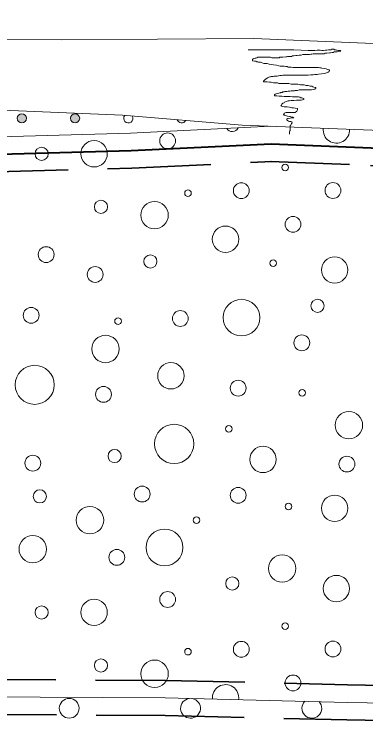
# Model space of a CAD drawing. Extents: x 640121 to 640955, y 6441885 to 6442246.
# Drawn here: x 640469.5 to 640485.49, y 6442180.31 to 6442212.56 of the extents above; entities that cross this region are included whole.
import ezdxf

# ---------------------------------------------------------------- set-up
doc = ezdxf.new("R2010")
doc.units = 0
doc.header["$LTSCALE"] = 1.2
doc.linetypes.add('MEDIUM_DASHED', pattern=[4.5, 3, -1.5])
for name, color, linetype, lineweight in [('31', 7, 'Continuous', 13), ('35', 7, 'Continuous', 35), ('40', 7, 'Continuous', 13), ('41', 7, 'Continuous', 13), ('42', 7, 'Continuous', 13), ('45', 7, 'Continuous', 13)]:
    doc.layers.add(name, color=color, linetype=linetype, lineweight=lineweight)

msp = doc.modelspace()

# ---------------------------------------------------------------- hatches: boundary and pattern name
at = {"layer": '45'}
for points in [[(640470.057, 6442207.821, 1), (640469.637, 6442207.821, 1)], [(640472.477, 6442207.821, 1), (640472.057, 6442207.821, 1)]]:
    msp.add_hatch(color=256, dxfattribs=at).paths.add_polyline_path(points)

# ---------------------------------------------------------------- linework, layer by layer
at = {"layer": '31'}
for points in [[(640362.7, 6442207.53), (640371.1, 6442207.66), (640378.91, 6442207.96), (640387.66, 6442208.39), (640395.09, 6442208.91), (640403.04, 6442209.13), (640410.1, 6442209.62), (640417.94, 6442210.22), (640426.11, 6442210.87), (640434.35, 6442211.6), (640443.55, 6442211.39), (640450.84, 6442211.31), (640460.31, 6442211.42), (640471.64, 6442211.39), (640480.39, 6442211.46), (640490.9, 6442211.02), (640496.37, 6442211.02), (640502.28, 6442211.46), (640506.95, 6442212.04), (640510.5, 6442212.56)], [(640362.55, 6442203.68), (640369.1, 6442203.88), (640381.31, 6442204.1), (640393.24, 6442204.9), (640403.15, 6442205.61), (640412.11, 6442206.42), (640420.43, 6442207.78), (640428.21, 6442208.95), (640434.36, 6442209.59), (640443.5, 6442209.32), (640451.09, 6442208.86), (640456.15, 6442208.6), (640464.23, 6442208.39), (640474.43, 6442207.96), (640479.86, 6442207.51), (640485.77, 6442207.28), (640492.16, 6442206.96), (640495.99, 6442206.92), (640502.28, 6442207.34), (640510.5, 6442208.25)], [(640393.24, 6442204.9), (640408.33, 6442204.95), (640419.16, 6442205.43), (640427.3, 6442205.52), (640434.54, 6442205.7), (640446.03, 6442205.79), (640457.52, 6442206.33), (640468.28, 6442206.96), (640474.79, 6442207.15), (640481.17, 6442207.46)], [(640361.87, 6442180.35), (640370.38, 6442181.71), (640378.83, 6442182.99), (640382.86, 6442183.28), (640390.58, 6442183.39), (640398.35, 6442183.34), (640407.42, 6442182.84), (640417.38, 6442182.24), (640426.85, 6442181.64), (640434.32, 6442181.74), (640441.06, 6442181.46), (640449.93, 6442181.22), (640459.93, 6442181.24), (640467.81, 6442181.49), (640476.37, 6442181.44), (640484.64, 6442181.24), (640496.4, 6442181.04), (640502.87, 6442181.04), (640510.5, 6442181.13)]]:
    msp.add_lwpolyline(points, dxfattribs=at)
at = {"layer": '35', "lineweight": 40}
for points in [[(640393.27, 6442204.1), (640408.35, 6442204.15), (640419.19, 6442204.63), (640427.32, 6442204.72), (640434.55, 6442204.9), (640446.05, 6442204.99), (640457.56, 6442205.53), (640468.31, 6442206.17), (640474.82, 6442206.35), (640481.18, 6442206.66)], [(640481.18, 6442206.66), (640485.73, 6442206.48), (640492.14, 6442206.17), (640495.67, 6442206.13)]]:
    msp.add_lwpolyline(points, dxfattribs=at)
at = {"layer": '35', "linetype": 'MEDIUM_DASHED'}
for points in [[(640393.27, 6442203.3), (640408.37, 6442203.35), (640419.21, 6442203.83), (640427.33, 6442203.92), (640434.57, 6442204.1), (640446.07, 6442204.19), (640457.6, 6442204.73), (640468.35, 6442205.37), (640474.85, 6442205.55), (640481.22, 6442205.86)], [(640481.15, 6442205.86), (640485.7, 6442205.68), (640492.11, 6442205.37), (640494.87, 6442205.34)], [(640379.57, 6442183.85), (640382.82, 6442184.08), (640390.58, 6442184.19), (640398.38, 6442184.14), (640407.47, 6442183.64), (640417.43, 6442183.04), (640426.87, 6442182.44), (640434.33, 6442182.54), (640441.09, 6442182.26), (640449.94, 6442182.02), (640459.92, 6442182.04), (640467.8, 6442182.29), (640476.38, 6442182.24), (640484.66, 6442182.04), (640494.87, 6442181.87)], [(640377.97, 6442182.13), (640382.89, 6442182.48), (640390.58, 6442182.59), (640398.33, 6442182.54), (640407.37, 6442182.04), (640417.33, 6442181.44), (640426.83, 6442180.84), (640434.31, 6442180.94), (640441.03, 6442180.66), (640449.92, 6442180.42), (640459.94, 6442180.44), (640467.82, 6442180.69), (640476.36, 6442180.64), (640484.62, 6442180.44), (640494.87, 6442180.27)]]:
    msp.add_lwpolyline(points, dxfattribs=at)
at = {"layer": '40'}
for points in [[(640480.13, 6442210.93), (640480.19, 6442210.93), (640480.3, 6442210.93), (640480.41, 6442210.93), (640480.43, 6442210.94), (640480.54, 6442210.94), (640480.7, 6442210.94), (640481.02, 6442210.94), (640481.2, 6442210.94), (640481.24, 6442210.94), (640481.27, 6442210.94), (640481.35, 6442210.94), (640481.43, 6442210.94), (640481.54, 6442210.94), (640481.62, 6442210.94), (640481.68, 6442210.94), (640481.77, 6442210.94), (640481.84, 6442210.94), (640481.91, 6442210.94), (640481.99, 6442210.93), (640482.04, 6442210.93), (640482.11, 6442210.93), (640482.21, 6442210.93), (640482.55, 6442210.92), (640482.86, 6442210.91), (640482.95, 6442210.91), (640483.01, 6442210.91), (640483.05, 6442210.91), (640483.1, 6442210.91), (640483.17, 6442210.91), (640483.27, 6442210.92), (640483.31, 6442210.92), (640483.35, 6442210.92), (640483.37, 6442210.92), (640483.41, 6442210.92), (640483.48, 6442210.91), (640483.52, 6442210.91), (640483.57, 6442210.91), (640483.66, 6442210.92), (640483.72, 6442210.92), (640483.79, 6442210.93), (640483.83, 6442210.94), (640483.9, 6442210.94), (640483.94, 6442210.96), (640483.99, 6442210.96), (640484.03, 6442210.96), (640484.07, 6442210.94), (640484.11, 6442210.93), (640484.15, 6442210.92), (640484.19, 6442210.92)], [(640484.19, 6442210.92), (640484.24, 6442210.91), (640484.27, 6442210.91), (640484.32, 6442210.91), (640484.35, 6442210.88), (640484.32, 6442210.87), (640484.33, 6442210.88), (640484.3, 6442210.87), (640484.25, 6442210.86), (640484.19, 6442210.85), (640484.15, 6442210.85), (640484.11, 6442210.85), (640484.07, 6442210.84), (640484.03, 6442210.84), (640484.01, 6442210.81), (640483.95, 6442210.81), (640483.88, 6442210.8), (640483.84, 6442210.8), (640483.72, 6442210.79), (640483.67, 6442210.78), (640483.64, 6442210.78), (640483.59, 6442210.76), (640483.54, 6442210.76), (640483.51, 6442210.76), (640483.45, 6442210.75), (640483.41, 6442210.75), (640483.3, 6442210.75), (640483.24, 6442210.75), (640483.17, 6442210.75), (640483.09, 6442210.75), (640483.03, 6442210.74), (640482.98, 6442210.74), (640482.92, 6442210.73), (640482.86, 6442210.73), (640482.69, 6442210.73), (640482.65, 6442210.73), (640482.62, 6442210.72), (640482.55, 6442210.7), (640482.45, 6442210.69), (640482.37, 6442210.68), (640482.31, 6442210.68), (640482.22, 6442210.67), (640482.16, 6442210.67), (640482.11, 6442210.64), (640482.05, 6442210.64), (640482.03, 6442210.63), (640481.99, 6442210.63), (640481.93, 6442210.63), (640481.89, 6442210.62), (640481.85, 6442210.62), (640481.72, 6442210.61), (640481.67, 6442210.61)], [(640481.67, 6442210.61), (640481.63, 6442210.6), (640481.57, 6442210.6), (640481.54, 6442210.58), (640481.5, 6442210.58), (640481.47, 6442210.58), (640481.42, 6442210.58), (640481.37, 6442210.58), (640481.32, 6442210.58), (640481.25, 6442210.58), (640481.21, 6442210.58), (640481.15, 6442210.6), (640481.12, 6442210.6), (640481.08, 6442210.6), (640481.05, 6442210.6), (640481, 6442210.6), (640480.95, 6442210.6), (640480.88, 6442210.6), (640480.84, 6442210.6), (640480.81, 6442210.6), (640480.75, 6442210.6), (640480.71, 6442210.6), (640480.66, 6442210.6), (640480.63, 6442210.6), (640480.58, 6442210.6), (640480.53, 6442210.58), (640480.49, 6442210.56), (640480.45, 6442210.56), (640480.41, 6442210.55), (640480.39, 6442210.54), (640480.36, 6442210.52), (640480.34, 6442210.5), (640480.33, 6442210.46), (640480.34, 6442210.43), (640480.43, 6442210.42), (640480.49, 6442210.42), (640480.53, 6442210.39), (640480.58, 6442210.39), (640480.61, 6442210.38), (640480.64, 6442210.37), (640480.7, 6442210.37), (640480.75, 6442210.36), (640480.78, 6442210.34), (640480.85, 6442210.32), (640480.93, 6442210.31), (640481, 6442210.31), (640481.05, 6442210.3), (640481.09, 6442210.28), (640481.18, 6442210.27), (640481.29, 6442210.26)], [(640481.29, 6442210.26), (640481.43, 6442210.24), (640481.53, 6442210.21), (640481.59, 6442210.2), (640481.68, 6442210.19), (640481.78, 6442210.19), (640481.85, 6442210.18), (640481.91, 6442210.18), (640481.96, 6442210.15), (640482.04, 6442210.15), (640482.1, 6442210.15), (640482.19, 6442210.14), (640482.27, 6442210.14), (640482.34, 6442210.14), (640482.44, 6442210.14), (640482.52, 6442210.13), (640482.58, 6442210.13), (640482.62, 6442210.13), (640482.69, 6442210.13), (640482.76, 6442210.13), (640482.85, 6442210.13), (640482.94, 6442210.13), (640483.03, 6442210.13), (640483.09, 6442210.13), (640483.17, 6442210.13), (640483.21, 6442210.13), (640483.27, 6442210.13), (640483.33, 6442210.13), (640483.39, 6442210.12), (640483.45, 6442210.12), (640483.49, 6442210.1), (640483.63, 6442210.09), (640483.69, 6442210.07), (640483.75, 6442210.04), (640483.79, 6442210.03), (640483.83, 6442210.02), (640483.83, 6442209.98), (640483.82, 6442209.95), (640483.79, 6442209.94), (640483.77, 6442209.92), (640483.75, 6442209.9), (640483.7, 6442209.89), (640483.61, 6442209.86), (640483.47, 6442209.85), (640483.34, 6442209.83), (640483.27, 6442209.82), (640483.17, 6442209.82), (640483.09, 6442209.8), (640482.99, 6442209.8), (640482.86, 6442209.79), (640482.67, 6442209.79), (640482.5, 6442209.79)], [(640482.5, 6442209.79), (640482.41, 6442209.79), (640482.34, 6442209.79), (640482.26, 6442209.79), (640482.2, 6442209.79), (640482.14, 6442209.79), (640482.05, 6442209.79), (640481.97, 6442209.78), (640481.79, 6442209.78), (640481.71, 6442209.78), (640481.66, 6442209.77), (640481.57, 6442209.77), (640481.45, 6442209.74), (640481.32, 6442209.74), (640481.27, 6442209.73), (640481.21, 6442209.73), (640481.19, 6442209.72), (640481.15, 6442209.71), (640481.12, 6442209.71), (640481.08, 6442209.7), (640481.05, 6442209.68), (640481.02, 6442209.66), (640480.96, 6442209.62), (640480.93, 6442209.6), (640480.91, 6442209.58), (640480.88, 6442209.56), (640480.87, 6442209.54), (640480.84, 6442209.52), (640480.83, 6442209.49), (640480.85, 6442209.48), (640480.89, 6442209.48), (640480.95, 6442209.48), (640481, 6442209.48), (640481.11, 6442209.47), (640481.19, 6442209.46), (640481.29, 6442209.44), (640481.41, 6442209.43), (640481.47, 6442209.43), (640481.53, 6442209.41), (640481.59, 6442209.41), (640481.75, 6442209.41), (640481.89, 6442209.41), (640481.99, 6442209.4), (640482.1, 6442209.38), (640482.25, 6442209.37), (640482.39, 6442209.37), (640482.51, 6442209.34), (640482.59, 6442209.34), (640482.69, 6442209.34), (640482.77, 6442209.32)], [(640482.77, 6442209.32), (640482.82, 6442209.32), (640482.87, 6442209.31), (640482.95, 6442209.29), (640483.03, 6442209.28), (640483.07, 6442209.25), (640483.12, 6442209.24), (640483.18, 6442209.23), (640483.21, 6442209.22), (640483.22, 6442209.17), (640483.19, 6442209.16), (640483.17, 6442209.14), (640483.13, 6442209.13), (640483.01, 6442209.12), (640482.95, 6442209.12), (640482.92, 6442209.12), (640482.85, 6442209.12), (640482.76, 6442209.12), (640482.68, 6442209.11), (640482.63, 6442209.11), (640482.58, 6442209.11), (640482.45, 6442209.11), (640482.38, 6442209.08), (640482.34, 6442209.08), (640482.28, 6442209.08), (640482.25, 6442209.07), (640482.19, 6442209.07), (640482.1, 6442209.07), (640482.03, 6442209.06), (640481.95, 6442209.05), (640481.89, 6442209.04), (640481.85, 6442209.04), (640481.8, 6442209.04), (640481.77, 6442209.02), (640481.71, 6442209.02), (640481.69, 6442209), (640481.63, 6442208.99), (640481.61, 6442208.98), (640481.57, 6442208.98), (640481.53, 6442208.96), (640481.47, 6442208.95), (640481.41, 6442208.94), (640481.36, 6442208.92), (640481.33, 6442208.89), (640481.33, 6442208.84), (640481.37, 6442208.84), (640481.44, 6442208.84), (640481.54, 6442208.83), (640481.62, 6442208.83), (640481.67, 6442208.83), (640481.77, 6442208.82), (640481.83, 6442208.82)], [(640481.83, 6442208.82), (640481.85, 6442208.81), (640481.89, 6442208.81), (640481.95, 6442208.81), (640482.02, 6442208.81), (640482.05, 6442208.81), (640482.16, 6442208.8), (640482.25, 6442208.8), (640482.28, 6442208.8), (640482.33, 6442208.8), (640482.37, 6442208.8), (640482.43, 6442208.8), (640482.49, 6442208.78), (640482.53, 6442208.76), (640482.58, 6442208.75), (640482.63, 6442208.74), (640482.67, 6442208.72), (640482.67, 6442208.68), (640482.55, 6442208.65), (640482.39, 6442208.64), (640482.33, 6442208.64), (640482.22, 6442208.63), (640482.16, 6442208.63), (640482.09, 6442208.63), (640482.02, 6442208.62), (640481.95, 6442208.62), (640481.87, 6442208.59), (640481.79, 6442208.56), (640481.77, 6442208.53), (640481.72, 6442208.51), (640481.69, 6442208.48), (640481.67, 6442208.46), (640481.66, 6442208.42), (640481.63, 6442208.39), (640481.66, 6442208.38), (640481.71, 6442208.36), (640481.78, 6442208.34), (640481.91, 6442208.34), (640482.02, 6442208.33), (640482.08, 6442208.32), (640482.13, 6442208.3), (640482.2, 6442208.3), (640482.28, 6442208.29), (640482.38, 6442208.26), (640482.38, 6442208.21), (640482.37, 6442208.17), (640482.35, 6442208.15), (640482.28, 6442208.09), (640482.25, 6442208.08), (640482.19, 6442208.08), (640482.1, 6442208.08), (640482.02, 6442208.08), (640481.95, 6442208.08), (640481.86, 6442208.08), (640481.78, 6442208.05), (640481.77, 6442208.02), (640481.75, 6442207.99), (640481.77, 6442207.97), (640481.8, 6442207.96), (640481.92, 6442207.92), (640482.01, 6442207.91), (640482.05, 6442207.9), (640482.11, 6442207.88), (640482.17, 6442207.87), (640482.21, 6442207.85), (640482.19, 6442207.84), (640482.13, 6442207.84), (640482.05, 6442207.82), (640481.96, 6442207.81), (640481.92, 6442207.81), (640481.89, 6442207.8), (640481.89, 6442207.75), (640481.91, 6442207.73), (640481.93, 6442207.72), (640481.97, 6442207.69), (640482.02, 6442207.68), (640482.08, 6442207.67), (640482.13, 6442207.66), (640482.14, 6442207.61), (640482.11, 6442207.58), (640482.1, 6442207.55), (640482.08, 6442207.51), (640482.05, 6442207.49), (640482.05, 6442207.44), (640482.05, 6442207.39), (640482.05, 6442207.36), (640482.04, 6442207.32), (640482.04, 6442207.27), (640482.03, 6442207.25), (640482.02, 6442207.2), (640482.01, 6442207.16), (640482.01, 6442207.12), (640482.01, 6442207.1), (640482.01, 6442207.14)]]:
    msp.add_lwpolyline(points, dxfattribs=at)
at = {"layer": '41'}
for centre, radius in [((640476.475, 6442206.794), 0.36), ((640473.132, 6442206.207), 0.6), ((640470.746, 6442206.204), 0.3), ((640481.82, 6442205.583), 0.15), ((640479.824, 6442204.527), 0.36), ((640483.991, 6442204.537), 0.36), ((640477.401, 6442204.416), 0.15), ((640473.444, 6442203.792), 0.3), ((640475.883, 6442203.412), 0.624), ((640482.177, 6442202.995), 0.36), ((640479.108, 6442202.319), 0.6), ((640470.956, 6442201.619), 0.36), ((640475.691, 6442201.308), 0.3), ((640481.277, 6442201.23), 0.15), ((640484.07, 6442200.918), 0.6), ((640473.183, 6442200.716), 0.36), ((640479.835, 6442198.749), 0.834), ((640483.293, 6442199.286), 0.3), ((640470.272, 6442198.853), 0.36), ((640477.052, 6442198.709), 0.36), ((640474.221, 6442198.587), 0.15), ((640473.652, 6442197.323), 0.624), ((640482.58, 6442197.601), 0.36), ((640470.432, 6442195.691), 0.889), ((640476.624, 6442196.103), 0.6), ((640479.682, 6442195.542), 0.36), ((640473.558, 6442195.256), 0.36), ((640482.597, 6442195.326), 0.15), ((640484.719, 6442193.855), 0.624), ((640476.775, 6442193.002), 0.893), ((640479.261, 6442193.694), 0.15), ((640474.065, 6442192.452), 0.3), ((640480.812, 6442192.296), 0.6), ((640470.35, 6442192.127), 0.36), ((640484.627, 6442192.085), 0.36), ((640475.32, 6442190.72), 0.36), ((640479.682, 6442190.664), 0.36), ((640470.668, 6442190.615), 0.3), ((640484.07, 6442190.072), 0.6), ((640472.945, 6442189.534), 0.624), ((640481.976, 6442190.15), 0.15), ((640477.788, 6442189.529), 0.15), ((640476.336, 6442188.292), 0.835), ((640470.343, 6442188.214), 0.624), ((640474.168, 6442187.839), 0.36), ((640481.682, 6442187.336), 0.624), ((640479.417, 6442186.652), 0.3), ((640484.148, 6442186.421), 0.6), ((640476.475, 6442185.925), 0.36), ((640473.132, 6442185.338), 0.6), ((640470.746, 6442185.335), 0.3), ((640481.82, 6442184.714), 0.15), ((640479.824, 6442183.658), 0.36), ((640483.991, 6442183.668), 0.36), ((640477.401, 6442183.547), 0.15), ((640473.444, 6442182.923), 0.3), ((640475.883, 6442182.543), 0.624), ((640482.177, 6442182.126), 0.36)]:
    msp.add_circle(centre, radius, dxfattribs=at)
for centre, radius, start, end in [((640479.417, 6442207.521), 0.3, 212.7674, 332.8179), ((640484.148, 6442207.29), 0.6, 172.8188, 2.772), ((640479.108, 6442181.45), 0.6, 351.5834, 185.6559)]:
    msp.add_arc(centre, radius, start, end, dxfattribs=at)
at = {"layer": '42'}
msp.add_circle((640472.001, 6442180.971), 0.45, dxfattribs=at)
for centre, start, end in [((640477.517, 6442180.971), 97.5932, 79.6461), ((640483.032, 6442180.971), 134.7906, 42.4487)]:
    msp.add_arc(centre, 0.45, start, end, dxfattribs=at)
at = {"layer": '45'}
for centre in [(640469.847, 6442207.821), (640472.267, 6442207.821)]:
    msp.add_circle(centre, 0.21, dxfattribs=at)
for centre, start, end in [((640474.687, 6442207.821), 141.3921, 29.0807), ((640477.107, 6442207.821), 198.8184, 331.6543)]:
    msp.add_arc(centre, 0.21, start, end, dxfattribs=at)

doc.saveas('drawing.dxf')
